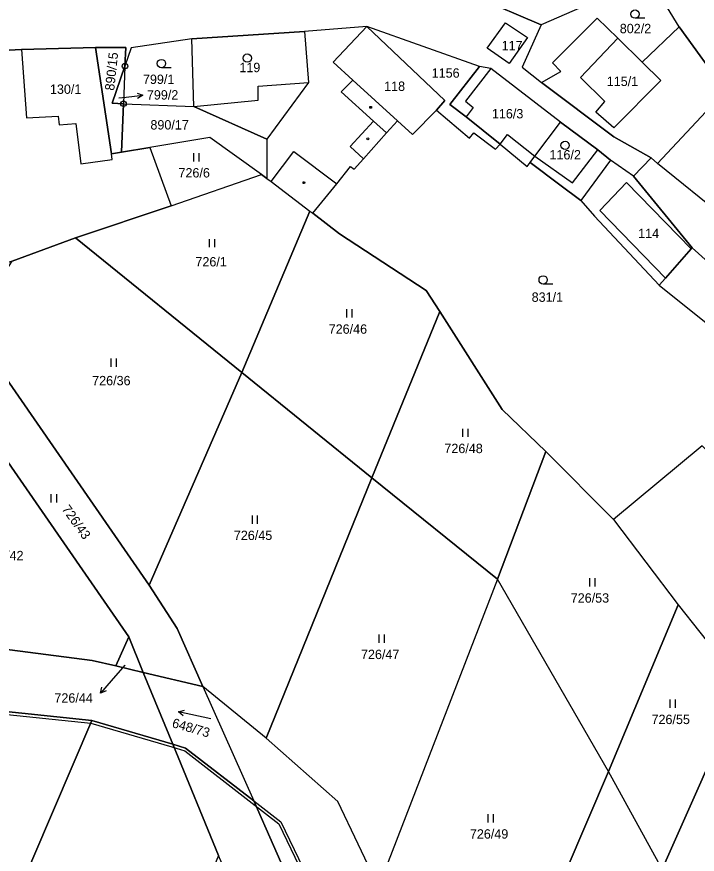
# Model space of a CAD drawing. Extents: x -654083 to -650132, y -1099819 to -1096699.
# Drawn here: x -653028.7 to -652905.4, y -1098349.3 to -1098197.5 of the extents above; entities that cross this region are included whole.
import ezdxf

# ---------------------------------------------------------------- set-up
doc = ezdxf.new("R2010")
doc.units = 0
for name, color, linetype in [('Geodetické body', 7, 'Continuous'), ('Hranice - vnitř_ kresba', 7, 'Continuous'), ('Obvody jako plochy', 7, 'Continuous'), ('Ostatní hranice', 7, 'Continuous'), ('Parcelní čísla', 7, 'Continuous'), ('Prvky pro prodl_ par_ č_', 7, 'Continuous'), ('Značky kultur', 7, 'Continuous'), ('Značky na budově ne v SPI', 7, 'Continuous')]:
    doc.layers.add(name, color=color, linetype=linetype)

msp = doc.modelspace()

# ---------------------------------------------------------------- linework, layer by layer
at = {"layer": 'Geodetické body'}
for centre, radius in [((-653009.09, -1098206.44), 0.5), ((-653009.09, -1098206.44), 0.001), ((-653009.36, -1098213.26), 0.5), ((-653009.36, -1098213.26), 0.001)]:
    msp.add_circle(centre, radius, dxfattribs=at)
at = {"layer": 'Hranice - vnitř_ kresba'}
for p, q in [((-652965.3, -1098199.28), (-652971.37, -1098205.75)), ((-652926.56, -1098208.49), (-652919.83, -1098201.39)), ((-653027.83, -1098203.43), (-653026.94, -1098215.84)), ((-652971.37, -1098205.75), (-652967.82, -1098208.98)), ((-652915.4, -1098205.73), (-652912.02, -1098209.03)), ((-652942.81, -1098206.87), (-652947.43, -1098212.8)), ((-652984.98, -1098210.07), (-652975.86, -1098209.42)), ((-652967.82, -1098208.98), (-652969.93, -1098211.1)), ((-652967.82, -1098208.98), (-652959.74, -1098216.33)), ((-652922.17, -1098212.87), (-652926.56, -1098208.49)), ((-652912.02, -1098209.03), (-652920.54, -1098217.65)), ((-652984.95, -1098212.59), (-652984.98, -1098210.07)), ((-652969.93, -1098211.1), (-652964.05, -1098216.43)), ((-652996.59, -1098213.75), (-652984.95, -1098212.59)), ((-652947.43, -1098212.8), (-652946.02, -1098213.92)), ((-652946.02, -1098213.92), (-652947.3, -1098215.64)), ((-652923.82, -1098214.81), (-652922.17, -1098212.87)), ((-653026.94, -1098215.84), (-653021.22, -1098215.49)), ((-653021.22, -1098215.49), (-653021.02, -1098217.06)), ((-652920.54, -1098217.65), (-652923.82, -1098214.81)), ((-653021.02, -1098217.06), (-653018.01, -1098216.81)), ((-653018.01, -1098216.81), (-653017.08, -1098224.15)), ((-652964.05, -1098216.43), (-652968.28, -1098221.03)), ((-652964.05, -1098216.43), (-652961.73, -1098218.51)), ((-652941.12, -1098220.58), (-652939.79, -1098218.83)), ((-652939.79, -1098218.83), (-652934.84, -1098222.73)), ((-652968.28, -1098221.03), (-652965.89, -1098223.23)), ((-653011.4, -1098223.37), (-653011.55, -1098222.36)), ((-652982.63, -1098227.37), (-652978.5, -1098221.9)), ((-652978.5, -1098221.9), (-652970.74, -1098227.77)), ((-652934.84, -1098222.73), (-652928.03, -1098227.58)), ((-652928.03, -1098227.58), (-652923.45, -1098221.64)), ((-653017.08, -1098224.15), (-653011.4, -1098223.37)), ((-652918.25, -1098227.53), (-652923.08, -1098232.59)), ((-652906.53, -1098239.55), (-652918.25, -1098227.53)), ((-652923.08, -1098232.59), (-652911.17, -1098244.88))]:
    msp.add_line(p, q, dxfattribs=at)
at = {"layer": 'Obvody jako plochy'}
for points in [[(-652902.43, -1098194.12), (-652910.83, -1098195.85), (-652911.98, -1098194.81), (-652921.78, -1098193.71), (-652933.7, -1098198.95), (-652945.6, -1098193.8), (-652940.14, -1098193.04), (-652909.24, -1098188.18)], [(-652908.74, -1098199.34), (-652910.83, -1098195.85), (-652911.98, -1098194.81), (-652921.78, -1098193.71), (-652933.7, -1098198.95), (-652937.16, -1098206.65), (-652933.63, -1098209.39), (-652930.14, -1098207.39), (-652931.64, -1098205.84), (-652923.57, -1098197.73), (-652919.83, -1098201.39), (-652915.4, -1098205.73)], [(-652894.01, -1098232.83), (-652897.12, -1098229.88), (-652900.37, -1098234.02), (-652912.62, -1098224.07), (-652900.33, -1098210.94), (-652908.74, -1098199.34), (-652910.83, -1098195.85), (-652902.43, -1098194.12), (-652884.09, -1098215.25), (-652890.34, -1098222.72), (-652882.1, -1098230.56), (-652888.87, -1098237.69), (-652892.06, -1098234.68), (-652893.16, -1098235.84), (-652895.11, -1098233.99)], [(-652939.5, -1098205.98), (-652943.46, -1098203.19), (-652940.15, -1098198.57), (-652936.17, -1098201.26)], [(-652939.5, -1098205.98), (-652943.46, -1098203.19), (-652940.15, -1098198.57), (-652936.17, -1098201.26)], [(-652943.46, -1098203.19), (-652940.15, -1098198.57), (-652936.17, -1098201.26), (-652939.5, -1098205.98)], [(-652908.74, -1098199.34), (-652900.33, -1098210.94), (-652912.62, -1098224.07), (-652913.77, -1098223.08), (-652920.54, -1098219.25), (-652933.63, -1098209.39), (-652930.14, -1098207.39), (-652931.64, -1098205.84), (-652923.57, -1098197.73), (-652919.83, -1098201.39), (-652915.4, -1098205.73)], [(-652976.56, -1098200.16), (-652975.86, -1098209.42), (-652983.37, -1098219.69), (-652996.59, -1098213.75), (-652996.98, -1098201.5)], [(-652968.23, -1098224.63), (-652967.56, -1098225.13), (-652965.89, -1098223.23), (-652961.73, -1098218.51), (-652959.74, -1098216.33), (-652956.99, -1098218.83), (-652952.69, -1098214.42), (-652951.17, -1098212.66), (-652965.3, -1098199.28), (-652976.56, -1098200.16), (-652975.86, -1098209.42), (-652983.37, -1098219.69), (-652983.41, -1098226.82), (-652982.63, -1098227.37), (-652975.61, -1098232.71), (-652975.09, -1098233.11), (-652970.74, -1098227.77)], [(-652971.37, -1098205.75), (-652967.82, -1098208.98), (-652959.74, -1098216.33), (-652956.99, -1098218.83), (-652952.69, -1098214.42), (-652951.17, -1098212.66), (-652965.3, -1098199.28)], [(-652950.28, -1098213.4), (-652944.9, -1098206.52), (-652965.3, -1098199.28), (-652951.17, -1098212.66), (-652952.69, -1098214.42), (-652946.68, -1098219.48), (-652945.89, -1098218.51), (-652941.96, -1098221.52), (-652941.12, -1098220.58), (-652947.3, -1098215.64)], [(-652996.98, -1098201.5), (-653007.94, -1098203.13), (-653009.09, -1098206.44), (-653009.36, -1098213.26), (-652996.59, -1098213.75)], [(-652912.02, -1098209.03), (-652920.54, -1098217.65), (-652923.82, -1098214.81), (-652922.17, -1098212.87), (-652926.56, -1098208.49), (-652919.83, -1098201.39), (-652915.4, -1098205.73)], [(-653009.72, -1098222.06), (-653004.59, -1098221.2), (-653000.75, -1098231.78), (-653018.05, -1098237.54), (-653029.55, -1098241.81), (-653040.62, -1098245.28), (-653041.08, -1098237.12), (-653041.91, -1098222.49), (-653041.39, -1098204.15), (-653027.83, -1098203.43), (-653014.45, -1098203.06), (-653011.55, -1098222.36)], [(-653014.45, -1098203.06), (-653027.83, -1098203.43), (-653026.94, -1098215.84), (-653021.22, -1098215.49), (-653021.02, -1098217.06), (-653018.01, -1098216.81), (-653017.08, -1098224.15), (-653011.4, -1098223.37), (-653011.55, -1098222.36)], [(-653014.45, -1098203.06), (-653008.95, -1098203.07), (-653009.09, -1098206.44), (-653011.42, -1098213.18), (-653009.36, -1098213.26), (-653009.72, -1098222.06), (-653011.55, -1098222.36)], [(-653011.42, -1098213.18), (-653009.09, -1098206.44), (-653009.36, -1098213.26)], [(-652936.26, -1098224.63), (-652935.72, -1098223.91), (-652934.84, -1098222.73), (-652930.22, -1098216.61), (-652942.81, -1098206.87), (-652944.9, -1098206.52), (-652950.28, -1098213.4), (-652947.3, -1098215.64), (-652941.12, -1098220.58)], [(-652930.22, -1098216.61), (-652942.81, -1098206.87), (-652947.43, -1098212.8), (-652946.02, -1098213.92), (-652947.3, -1098215.64), (-652941.12, -1098220.58), (-652939.79, -1098218.83), (-652934.84, -1098222.73)], [(-653009.36, -1098213.26), (-652996.59, -1098213.75), (-652983.37, -1098219.69), (-652983.41, -1098226.82), (-652984.36, -1098226.11), (-652993.72, -1098219.37), (-653004.59, -1098221.2), (-653009.72, -1098222.06)], [(-652921.16, -1098223.49), (-652926.51, -1098230.77), (-652930.32, -1098227.93), (-652935.72, -1098223.91), (-652934.84, -1098222.73), (-652930.22, -1098216.61), (-652923.45, -1098221.64)], [(-652993.72, -1098219.37), (-653004.59, -1098221.2), (-653000.75, -1098231.78), (-652984.36, -1098226.11)], [(-652911.17, -1098244.88), (-652906.53, -1098239.55), (-652906.36, -1098239.36), (-652916.99, -1098226.37), (-652921.16, -1098223.49), (-652926.51, -1098230.77), (-652924.05, -1098233.63), (-652912.33, -1098246.13)], [(-652984.36, -1098226.11), (-652983.41, -1098226.82), (-652982.63, -1098227.37), (-652975.61, -1098232.71), (-652987.91, -1098261.96), (-653018.05, -1098237.54), (-653000.75, -1098231.78)], [(-652923.08, -1098232.59), (-652911.17, -1098244.88), (-652906.53, -1098239.55), (-652918.25, -1098227.53)], [(-652954.52, -1098247.09), (-652952.08, -1098250.92), (-652964.35, -1098281.03), (-652987.91, -1098261.96), (-652975.61, -1098232.71), (-652975.09, -1098233.11), (-652970.25, -1098236.81)], [(-653018.05, -1098237.54), (-652987.91, -1098261.96), (-653004.68, -1098300.48), (-653031.8, -1098261.34), (-653042.19, -1098261.25), (-653029.55, -1098241.81)], [(-652889.75, -1098262.55), (-652885.98, -1098257.7), (-652906.36, -1098239.36), (-652906.53, -1098239.55), (-652911.17, -1098244.88), (-652912.33, -1098246.13), (-652891.72, -1098262.63)], [(-652952.08, -1098250.92), (-652940.79, -1098268.69), (-652932.88, -1098276.26), (-652941.63, -1098299.41), (-652964.35, -1098281.03)], [(-652999.64, -1098308.34), (-652994.97, -1098318.86), (-653005.77, -1098316.31), (-653008.41, -1098309.88), (-653035.35, -1098270.9), (-653039.99, -1098271.44), (-653055.86, -1098280.51), (-653074.8, -1098283.51), (-653116.16, -1098286.11), (-653121.36, -1098278.59), (-653089.48, -1098275.9), (-653070.83, -1098275.94), (-653057.26, -1098272.93), (-653042.19, -1098261.25), (-653031.8, -1098261.34), (-653004.68, -1098300.48)], [(-652987.91, -1098261.96), (-652964.35, -1098281.03), (-652983.5, -1098328.25), (-652994.97, -1098318.86), (-652999.64, -1098308.34), (-653004.68, -1098300.48)], [(-653008.41, -1098309.88), (-653010.75, -1098315.14), (-653015.05, -1098314.13), (-653050.07, -1098309.63), (-653035.35, -1098270.9)], [(-652903.7, -1098279.7), (-652901.93, -1098277.99), (-652904.52, -1098275.23), (-652920.62, -1098288.6), (-652908.87, -1098304.04), (-652897.13, -1098318.91), (-652881.45, -1098307.21), (-652890.85, -1098293.29), (-652889.26, -1098291.55), (-652893.51, -1098286.98), (-652895.33, -1098288.71)], [(-652920.62, -1098288.6), (-652908.87, -1098304.04), (-652921.53, -1098334.24), (-652941.63, -1098299.41), (-652932.88, -1098276.26)], [(-652941.63, -1098299.41), (-652963.18, -1098355.15), (-652970.51, -1098339.68), (-652983.5, -1098328.25), (-652964.35, -1098281.03)], [(-653005.77, -1098316.31), (-653000.43, -1098329.34), (-653015.1, -1098325.02), (-653054.32, -1098320.92), (-653087.77, -1098317.34), (-653091.81, -1098316.91), (-653113.07, -1098308.24), (-653127.95, -1098291.32), (-653131.67, -1098287.09), (-653116.16, -1098286.11), (-653107.03, -1098297.32), (-653088.53, -1098304.7), (-653083.12, -1098305.39), (-653050.07, -1098309.63), (-653015.05, -1098314.13), (-653010.75, -1098315.14)], [(-652921.53, -1098334.24), (-652941.63, -1098299.41), (-652963.18, -1098355.15), (-652959.2, -1098363.57), (-652955.11, -1098389.9), (-652956.13, -1098415.23)], [(-652908.87, -1098304.04), (-652897.13, -1098318.91), (-652911.77, -1098351.97), (-652921.53, -1098334.24)], [(-653008.41, -1098309.88), (-653005.77, -1098316.31), (-653010.75, -1098315.14)], [(-652994.97, -1098318.86), (-652985.77, -1098339.58), (-652998.13, -1098330.02), (-653000.43, -1098329.34), (-653005.77, -1098316.31)], [(-652965.91, -1098468.87), (-652959.11, -1098475.4), (-652952.42, -1098479.68), (-652954.13, -1098473.86), (-652955.93, -1098451.98), (-652957.06, -1098438.27), (-652956.13, -1098415.23), (-652955.11, -1098389.9), (-652959.2, -1098363.57), (-652963.18, -1098355.15), (-652970.51, -1098339.68), (-652983.5, -1098328.25), (-652994.97, -1098318.86), (-652985.77, -1098339.58), (-652980.88, -1098343.37), (-652970.49, -1098364.98), (-652969.4, -1098371.21), (-652966.01, -1098390.48), (-652968.37, -1098436.49), (-652967.85, -1098443.28)], [(-652897.13, -1098318.91), (-652889.88, -1098333.3), (-652903.75, -1098366.5), (-652911.77, -1098351.97)], [(-653015.1, -1098325.02), (-653060.71, -1098431.71), (-653075.36, -1098410.36), (-653084.9, -1098402.68), (-653054.32, -1098320.92)], [(-653000.43, -1098329.34), (-652992.17, -1098349.49), (-653048.81, -1098486.88), (-653052.2, -1098485.17), (-653047.69, -1098450.69), (-653060.71, -1098431.71), (-653015.1, -1098325.02)], [(-652974.53, -1098458.03), (-652973.42, -1098461.64), (-652965.91, -1098468.87), (-652965.37, -1098475.91), (-652961.88, -1098484.34), (-652968.07, -1098479.83), (-652979.25, -1098469.28), (-652981.33, -1098467.32), (-652991.98, -1098430.02), (-652995.82, -1098415.1), (-652987.44, -1098360.32), (-652992.17, -1098349.49), (-653000.43, -1098329.34), (-652998.13, -1098330.02), (-652985.77, -1098339.58), (-652978.6, -1098355.74), (-652987.34, -1098416.51)], [(-652911.77, -1098351.97), (-652921.53, -1098334.24), (-652956.13, -1098415.23), (-652957.06, -1098438.27), (-652955.93, -1098451.98)], [(-652980.88, -1098343.37), (-652970.49, -1098364.98), (-652969.4, -1098371.21), (-652987.34, -1098416.51), (-652978.6, -1098355.74), (-652985.77, -1098339.58)]]:
    msp.add_lwpolyline(points, close=True, dxfattribs=at)
for points in [[(-652945.6, -1098193.8), (-652933.7, -1098198.95), (-652937.16, -1098206.65), (-652933.63, -1098209.39), (-652920.54, -1098219.25), (-652913.77, -1098223.08), (-652916.99, -1098226.37), (-652921.16, -1098223.49), (-652923.45, -1098221.64), (-652930.22, -1098216.61), (-652942.81, -1098206.87), (-652944.9, -1098206.52), (-652965.3, -1098199.28), (-652976.56, -1098200.16), (-652996.98, -1098201.5), (-653007.94, -1098203.13), (-653009.09, -1098206.44), (-653008.95, -1098203.07), (-653014.45, -1098203.06), (-653027.83, -1098203.43), (-653041.39, -1098204.15)], [(-652904.52, -1098275.23), (-652920.62, -1098288.6), (-652932.88, -1098276.26), (-652940.79, -1098268.69), (-652952.08, -1098250.92), (-652954.52, -1098247.09), (-652970.25, -1098236.81), (-652975.09, -1098233.11), (-652970.74, -1098227.77), (-652968.23, -1098224.63), (-652967.56, -1098225.13), (-652965.89, -1098223.23), (-652961.73, -1098218.51), (-652959.74, -1098216.33), (-652956.99, -1098218.83), (-652952.69, -1098214.42), (-652946.68, -1098219.48), (-652945.89, -1098218.51), (-652941.96, -1098221.52), (-652941.12, -1098220.58), (-652936.26, -1098224.63), (-652935.72, -1098223.91), (-652930.32, -1098227.93), (-652926.51, -1098230.77), (-652924.05, -1098233.63), (-652912.33, -1098246.13), (-652891.72, -1098262.63)], [(-652631.34, -1098381.55), (-652704.64, -1098360.24), (-652738.94, -1098344.05), (-652775.06, -1098328.39), (-652799.6, -1098313.75), (-652815.48, -1098303.64), (-652830.12, -1098293.65), (-652844.84, -1098282.35), (-652857.68, -1098271.98), (-652868.73, -1098263.07), (-652900.37, -1098234.02), (-652912.62, -1098224.07), (-652913.77, -1098223.08), (-652916.99, -1098226.37), (-652906.36, -1098239.36), (-652885.98, -1098257.7), (-652877.27, -1098264.75), (-652851.14, -1098285.4), (-652827.73, -1098303.86), (-652806.27, -1098319.89), (-652807.57, -1098321.29), (-652783.73, -1098334.44), (-652764.36, -1098343.95), (-652745.73, -1098351.66)]]:
    msp.add_lwpolyline(points, dxfattribs=at)
for centre, radius in [((-652986.94, -1098204.99), 0.75), ((-652986.94, -1098204.99), 0.001), ((-652929.38, -1098220.8), 0.75), ((-652929.38, -1098220.8), 0.001)]:
    msp.add_circle(centre, radius, dxfattribs=at)
at = {"layer": 'Ostatní hranice'}
for p, q in [((-653054.39, -1098321.42), (-653015.28, -1098325.49)), ((-653015.28, -1098325.49), (-653000.61, -1098329.81)), ((-653000.61, -1098329.81), (-652998.24, -1098330.51)), ((-652998.24, -1098330.51), (-652986.08, -1098339.98)), ((-652986.08, -1098339.98), (-652981.22, -1098343.74)), ((-652981.22, -1098343.74), (-652970.98, -1098365.1))]:
    msp.add_line(p, q, dxfattribs=at)
at = {"layer": 'Prvky pro prodl_ par_ č_'}
for p, q in [((-653010.22, -1098212.18), (-653008.85, -1098212.04)), ((-653008.85, -1098212.04), (-653005.87, -1098211.73)), ((-653009.13, -1098314.97), (-653011.58, -1098317.82)), ((-653011.58, -1098317.82), (-653013.54, -1098320.09))]:
    msp.add_line(p, q, dxfattribs=at)
for points in [[(-653006.91, -1098211.33), (-653005.87, -1098211.73), (-653006.81, -1098212.33)], [(-653012.51, -1098319.66), (-653013.54, -1098320.09), (-653013.26, -1098319.01)]]:
    msp.add_lwpolyline(points, dxfattribs=at)
at = {"layer": 'Značky kultur'}
for p, q in [((-652914.96, -1098197.77), (-652916.71, -1098197.77)), ((-653000.73, -1098206.73), (-653002.48, -1098206.73)), ((-652996.7, -1098222.23), (-652996.7, -1098223.73)), ((-652995.68, -1098223.73), (-652995.68, -1098222.23)), ((-652993.86, -1098237.77), (-652993.86, -1098239.27)), ((-652992.83, -1098239.27), (-652992.83, -1098237.77)), ((-652931.6, -1098245.93), (-652933.35, -1098245.93)), ((-652968.95, -1098250.51), (-652968.95, -1098252.01)), ((-652967.93, -1098252.01), (-652967.93, -1098250.51)), ((-653011.67, -1098259.44), (-653011.67, -1098260.94)), ((-653010.65, -1098260.94), (-653010.65, -1098259.44)), ((-652947.97, -1098272.14), (-652947.97, -1098273.64)), ((-652946.95, -1098273.64), (-652946.95, -1098272.14)), ((-653022.49, -1098284.02), (-653022.49, -1098285.52)), ((-653021.46, -1098285.52), (-653021.46, -1098284.02)), ((-652986.08, -1098287.89), (-652986.08, -1098289.39)), ((-652985.06, -1098289.39), (-652985.06, -1098287.89)), ((-652924.98, -1098299.24), (-652924.98, -1098300.74)), ((-652923.95, -1098300.74), (-652923.95, -1098299.24)), ((-652963.12, -1098309.46), (-652963.12, -1098310.96)), ((-652962.09, -1098310.96), (-652962.09, -1098309.46)), ((-652910.39, -1098321.24), (-652910.39, -1098322.74)), ((-652909.36, -1098322.74), (-652909.36, -1098321.24)), ((-652993.54, -1098324.71), (-652999.4, -1098323.45)), ((-652943.37, -1098342), (-652943.37, -1098343.5)), ((-652942.34, -1098343.5), (-652942.34, -1098342))]:
    msp.add_line(p, q, dxfattribs=at)
msp.add_lwpolyline([(-652998.53, -1098324.15), (-652999.4, -1098323.45), (-652998.32, -1098323.17)], dxfattribs=at)
for centre in [(-652916.71, -1098197.02), (-653002.48, -1098205.98), (-652933.35, -1098245.18)]:
    msp.add_circle(centre, 0.75, dxfattribs=at)
at = {"layer": 'Značky na budově ne v SPI'}
for centre in [(-652964.59, -1098213.91), (-652965.08, -1098219.63), (-652976.67, -1098227.56)]:
    msp.add_circle(centre, 0.175, dxfattribs=at)

# ---------------------------------------------------------------- texts
at = {"layer": 'Parcelní čísla'}
for s, height, p in [('802/2', 1.7, (-652919.47, -1098200.48)), ('117', 1.7, (-652940.87, -1098203.56)), ('119', 1.7, (-652988.37, -1098207.54)), ('799/1', 1.7, (-653005.83, -1098209.68)), ('1156', 1.7, (-652953.54, -1098208.54)), ('118', 1.7, (-652962.15, -1098210.93)), ('115/1', 1.7, (-652921.83, -1098210.05)), ('130/1', 1.7, (-653022.68, -1098211.47)), ('799/2', 0.1, (-653010.22, -1098212.18)), ('116/3', 1.7, (-652942.63, -1098215.91)), ('890/17', 1.7, (-653004.48, -1098217.93)), ('116/2', 1.7, (-652932.2, -1098223.35)), ('726/6', 1.7, (-652999.4, -1098226.62)), ('114', 1.7, (-652916.14, -1098237.6)), ('726/1', 1.7, (-652996.33, -1098242.74)), ('831/1', 1.7, (-652935.43, -1098249.15)), ('726/46', 1.7, (-652972.19, -1098254.94)), ('726/36', 1.7, (-653015.03, -1098264.28)), ('726/48', 1.7, (-652951.24, -1098276.57)), ('726/45', 1.7, (-652989.37, -1098292.32)), ('726/42', 1.7, (-653034.42, -1098295.99)), ('726/53', 1.7, (-652928.35, -1098303.67)), ('726/47', 1.7, (-652966.34, -1098313.89)), ('726/55', 1.7, (-652913.72, -1098325.67)), ('726/49', 1.7, (-652946.62, -1098346.43))]:
    msp.add_text(s, height=height, dxfattribs=at).set_placement(p)
for s, height, rotation, p in [('890/15', 1.7, 84.006, (-653011.05, -1098210.94)), ('726/43', 1.7, 305.541, (-653020.61, -1098286.72)), ('726/44', 0.1, 348.984, (-653009.13, -1098314.97)), ('648/73', 1.7, 343.953, (-653000.69, -1098326.2))]:
    msp.add_text(s, height=height, rotation=rotation, dxfattribs=at).set_placement(p)
at = {"layer": 'Prvky pro prodl_ par_ č_'}
for s, p in [('799/2', (-653005.12, -1098212.5)), ('726/44', (-653021.87, -1098321.79))]:
    msp.add_text(s, height=1.7, dxfattribs=at).set_placement(p)

doc.saveas('drawing.dxf')
